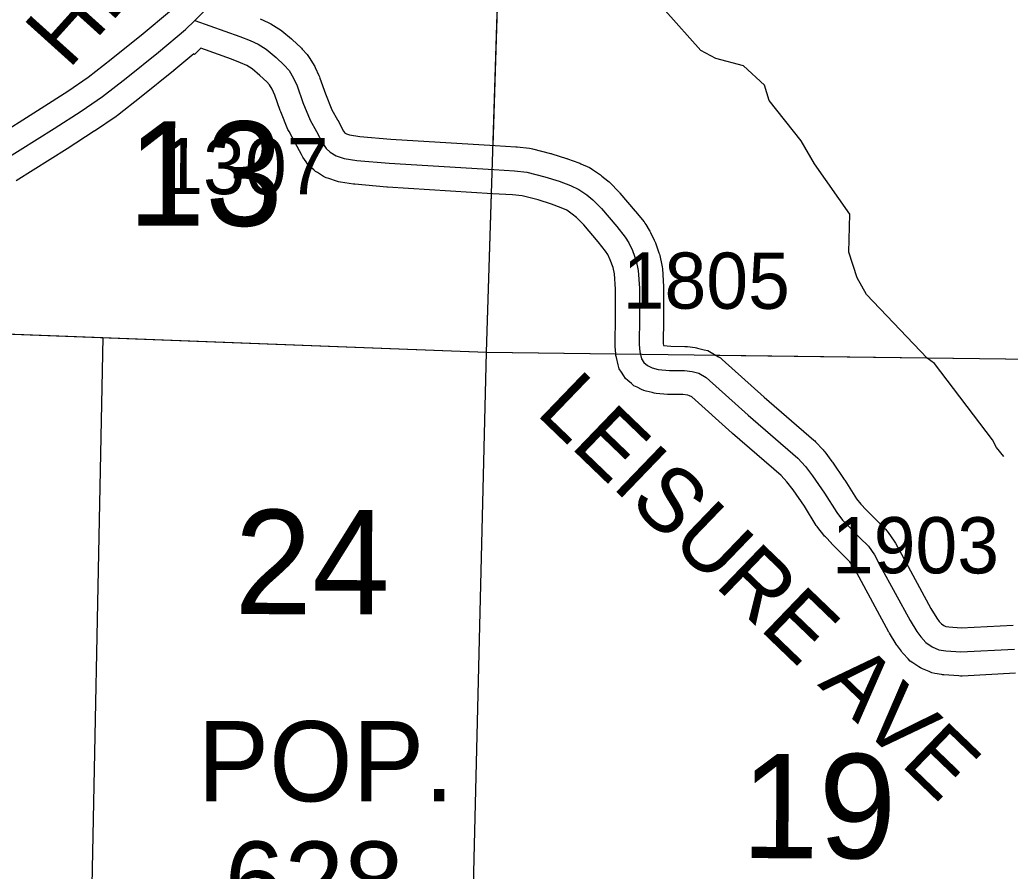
# Model space of a CAD drawing. Extents: x -132.8 to -73.3, y -60 to -26.
# Drawn here: x -122.216 to -120.982, y -42.009 to -40.948 of the extents above; entities that cross this region are included whole.
import ezdxf

# ---------------------------------------------------------------- set-up
doc = ezdxf.new("R2010")
doc.units = 0
for name, color, linetype in [('tdCoCorpBndry', 7, 'Continuous'), ('tdCoCorpPopTxt', 7, 'Continuous'), ('tdCoHydroRiver', 7, 'Continuous'), ('tdCoSecRdNmbr', 7, 'Continuous'), ('tdCoSecRdTxt', 7, 'Continuous'), ('tdCoSecRteBand', 7, 'Continuous'), ('tdCoSecRteCL', 7, 'Continuous'), ('tdCoSectLine', 7, 'Continuous'), ('tdCoSectLinePart', 7, 'Continuous'), ('tdCoSectNmbr', 7, 'Continuous'), ('tdCoSurfAsphalt', 7, 'Continuous'), ('tdCoSurfGravel', 7, 'Continuous'), ('tdCoTwpBndry', 7, 'Continuous'), ('tdCoTwpBndryShd', 7, 'Continuous')]:
    doc.layers.add(name, color=color, linetype=linetype)

msp = doc.modelspace()

# ---------------------------------------------------------------- linework, layer by layer
at = {"layer": 'tdCoCorpBndry'}
msp.add_lwpolyline([(-122.441, -41.3318), (-122.1125, -41.3443), (-122.1294, -42.1924), (-122.132, -42.3489), (-122.404, -42.3348)], dxfattribs=at)
at = {"layer": 'tdCoHydroRiver'}
for points in [[(-121.0043, -41.4717), (-121.0765, -41.3766), (-121.0858, -41.37), (-121.161, -41.2907), (-121.173, -41.2699), (-121.1832, -41.238), (-121.1819, -41.1907), (-121.226, -41.128), (-121.2426, -41.0992), (-121.2823, -41.0492), (-121.2881, -41.0301), (-121.3142, -41.0057), (-121.3487, -40.9969), (-121.3674, -40.9869), (-121.4118, -40.9368), (-121.4428, -40.917), (-121.4565, -40.8962), (-121.5924, -40.73), (-121.5969, -40.7204)], [(-120.99, -41.4927), (-120.9992, -41.4814), (-121.0043, -41.4717)]]:
    msp.add_lwpolyline(points, dxfattribs=at)
at = {"layer": 'tdCoSecRteBand'}
for points in [[(-122.2523, -41.0985), (-122.1891, -41.0586), (-122.1559, -41.0372), (-122.1304, -41.0199), (-122.1018, -40.9975), (-122.062, -40.9655), (-122.0294, -40.9382)], [(-121.9163, -40.9471), (-121.9062, -40.9518), (-121.9047, -40.9525), (-121.9032, -40.9534), (-121.8931, -40.9596), (-121.8912, -40.9608), (-121.8895, -40.9622), (-121.8774, -40.9723), (-121.8767, -40.9729), (-121.876, -40.9736), (-121.8659, -40.9832), (-121.865, -40.984), (-121.8642, -40.985), (-121.858, -40.9919), (-121.8561, -40.994), (-121.8546, -40.9965), (-121.8492, -41.0056), (-121.8484, -41.0068), (-121.8478, -41.0081), (-121.8432, -41.018), (-121.8424, -41.0195), (-121.8419, -41.021), (-121.8351, -41.0409), (-121.8269, -41.0605), (-121.82, -41.0732), (-121.8199, -41.0734), (-121.8198, -41.0736), (-121.8127, -41.0871), (-121.8115, -41.0889), (-121.8113, -41.0891), (-121.809, -41.0904), (-121.8049, -41.0918), (-121.7921, -41.0938), (-121.7535, -41.0973), (-121.6236, -41.1052), (-121.5978, -41.1067), (-121.5969, -41.1067), (-121.5961, -41.1068), (-121.581, -41.1085), (-121.579, -41.1088), (-121.5771, -41.1093), (-121.5547, -41.1149), (-121.5538, -41.1151), (-121.553, -41.1154), (-121.535, -41.1211), (-121.5344, -41.1213), (-121.5338, -41.1215), (-121.5195, -41.1267), (-121.5181, -41.1272), (-121.5168, -41.1278), (-121.5064, -41.1327), (-121.5043, -41.1338), (-121.5023, -41.1351), (-121.4926, -41.1418), (-121.4917, -41.1424), (-121.4909, -41.1431), (-121.4832, -41.1493), (-121.4819, -41.1504), (-121.4806, -41.1517), (-121.4698, -41.1628), (-121.469, -41.1635), (-121.4683, -41.1643), (-121.4493, -41.1868), (-121.4491, -41.187), (-121.4489, -41.1873), (-121.4383, -41.2003), (-121.4371, -41.2018), (-121.4361, -41.2034), (-121.4317, -41.2106), (-121.4309, -41.2119), (-121.4302, -41.2133), (-121.4255, -41.2229), (-121.4247, -41.2245), (-121.4242, -41.2262), (-121.4197, -41.239), (-121.4192, -41.2405), (-121.4188, -41.2421), (-121.4161, -41.254), (-121.4156, -41.2563), (-121.4154, -41.2587), (-121.4139, -41.2809), (-121.4139, -41.2819), (-121.4139, -41.2829), (-121.4139, -41.3265), (-121.4139, -41.3269), (-121.4139, -41.3273), (-121.4144, -41.3461), (-121.4144, -41.3519), (-121.4142, -41.3544), (-121.4049, -41.3552), (-121.3875, -41.3555), (-121.3857, -41.3555), (-121.384, -41.3557), (-121.3746, -41.3569), (-121.3731, -41.3571), (-121.3717, -41.3575), (-121.3633, -41.3595), (-121.3588, -41.3605), (-121.3548, -41.3629), (-121.3457, -41.3683), (-121.3432, -41.3698), (-121.341, -41.3717), (-121.2887, -41.4187), (-121.227, -41.472), (-121.2257, -41.4731), (-121.2246, -41.4743), (-121.2152, -41.4844), (-121.2142, -41.4856), (-121.2132, -41.4868), (-121.2043, -41.4986), (-121.204, -41.4991), (-121.2036, -41.4996), (-121.1889, -41.5211), (-121.1885, -41.5216), (-121.1881, -41.5222), (-121.1737, -41.5452), (-121.1683, -41.5521), (-121.1617, -41.5588), (-121.1481, -41.5727), (-121.1376, -41.5832), (-121.1357, -41.5851), (-121.1342, -41.5873), (-121.1268, -41.5979), (-121.1259, -41.5992), (-121.1251, -41.6007), (-121.1177, -41.6142), (-121.1176, -41.6143), (-121.1176, -41.6143), (-121.081, -41.682), (-121.0737, -41.694), (-121.0706, -41.6982), (-121.0678, -41.7012), (-121.065, -41.703), (-121.0622, -41.7043), (-121.0588, -41.7048), (-121.0433, -41.7061), (-120.9785, -41.7025)], [(-120.9755, -41.7624), (-121.042, -41.7661), (-121.044, -41.7662), (-121.046, -41.766), (-121.065, -41.7646), (-121.0664, -41.7644), (-121.0678, -41.7642), (-121.0762, -41.7627), (-121.0798, -41.7621), (-121.0831, -41.7606), (-121.0915, -41.7569), (-121.0938, -41.7559), (-121.0959, -41.7545), (-121.1037, -41.7494), (-121.1068, -41.7474), (-121.1093, -41.7447), (-121.1157, -41.7378), (-121.1168, -41.7366), (-121.1178, -41.7352), (-121.1227, -41.7286), (-121.1236, -41.7275), (-121.1243, -41.7263), (-121.1327, -41.7125), (-121.133, -41.7119), (-121.1334, -41.7112), (-121.1704, -41.6429), (-121.1769, -41.6309), (-121.1819, -41.6238), (-121.1906, -41.615), (-121.1907, -41.615), (-121.1908, -41.6149), (-121.2046, -41.6008), (-121.2047, -41.6007), (-121.2048, -41.6007), (-121.2124, -41.5928), (-121.2135, -41.5917), (-121.2144, -41.5905), (-121.2218, -41.5811), (-121.2228, -41.5798), (-121.2237, -41.5784), (-121.2386, -41.5546), (-121.2527, -41.5342), (-121.2603, -41.5241), (-121.2675, -41.5163), (-121.3281, -41.4639), (-121.3283, -41.4637), (-121.3285, -41.4635), (-121.3789, -41.4184), (-121.3815, -41.4168), (-121.3839, -41.4162), (-121.3901, -41.4154), (-121.4068, -41.4152), (-121.4079, -41.4152), (-121.409, -41.4151), (-121.4233, -41.4139), (-121.4258, -41.4136), (-121.4282, -41.413), (-121.4358, -41.411), (-121.4387, -41.4103), (-121.4413, -41.4091), (-121.447, -41.4063), (-121.4508, -41.4045), (-121.4539, -41.4017), (-121.4584, -41.3978), (-121.4613, -41.3952), (-121.4634, -41.392), (-121.4664, -41.3875), (-121.4693, -41.3832), (-121.4705, -41.3782), (-121.4727, -41.3693), (-121.4733, -41.3669), (-121.4735, -41.3645), (-121.4743, -41.3556), (-121.4744, -41.3544), (-121.4744, -41.3531), (-121.4744, -41.3457), (-121.4744, -41.3454), (-121.4744, -41.345), (-121.4739, -41.3261), (-121.4739, -41.2839), (-121.4751, -41.265), (-121.4769, -41.2571), (-121.4803, -41.2475), (-121.4835, -41.2409), (-121.4861, -41.2367), (-121.4953, -41.2253), (-121.5134, -41.2039), (-121.5223, -41.1949), (-121.5277, -41.1905), (-121.5344, -41.1858), (-121.5413, -41.1826), (-121.5536, -41.1781), (-121.5702, -41.1729), (-121.5899, -41.1679), (-121.6021, -41.1665), (-121.6271, -41.1651), (-121.6271, -41.1651), (-121.6272, -41.1651), (-121.7576, -41.1572), (-121.7581, -41.1572), (-121.7586, -41.1571), (-121.7986, -41.1534), (-121.7995, -41.1533), (-121.8003, -41.1532), (-121.8164, -41.1507), (-121.8188, -41.1504), (-121.8211, -41.1496), (-121.831, -41.1464), (-121.8343, -41.1453), (-121.8374, -41.1435), (-121.845, -41.1388), (-121.8473, -41.1373), (-121.8494, -41.1355), (-121.8543, -41.1311), (-121.857, -41.1286), (-121.8591, -41.1256), (-121.8633, -41.1195), (-121.8642, -41.118), (-121.865, -41.1165), (-121.8728, -41.1017), (-121.8803, -41.0878), (-121.8811, -41.0865), (-121.8817, -41.085), (-121.8908, -41.0631), (-121.8912, -41.0622), (-121.8915, -41.0613), (-121.8981, -41.0422), (-121.9014, -41.0351), (-121.9047, -41.0297), (-121.9081, -41.0258), (-121.9166, -41.0177), (-121.9263, -41.0097), (-121.933, -41.0055), (-121.9407, -41.002), (-121.9521, -40.9975), (-121.9902, -40.9838), (-121.9981, -40.9916), (-121.9988, -40.9909), (-122.0237, -41.0117), (-122.0239, -41.0119), (-122.0242, -41.0121), (-122.0644, -41.0444), (-122.0645, -41.0445), (-122.0647, -41.0446), (-122.0942, -41.0678), (-122.0951, -41.0685), (-122.0959, -41.0691), (-122.1226, -41.0871), (-122.1228, -41.0872), (-122.1231, -41.0874), (-122.1566, -41.1091), (-122.1568, -41.1092), (-122.1569, -41.1093), (-122.2203, -41.1492)]]:
    msp.add_lwpolyline(points, dxfattribs=at)
at = {"layer": 'tdCoSecRteCL'}
for points in [[(-121.9979, -40.9492), (-121.9796, -40.931), (-121.9431, -40.8906), (-121.9174, -40.8598), (-121.8975, -40.8348), (-121.8719, -40.8057), (-121.8518, -40.7828), (-121.8276, -40.7559), (-121.8058, -40.7263), (-121.7976, -40.7145), (-121.7866, -40.696), (-121.7772, -40.682), (-121.7667, -40.6657), (-121.7563, -40.6465), (-121.7482, -40.6315)], [(-122.2363, -41.1239), (-122.1729, -41.0839), (-122.1394, -41.0622), (-122.1127, -41.0442), (-122.0832, -41.021), (-122.043, -40.9887), (-122.0092, -40.9604), (-121.9979, -40.9492)], [(-121.9979, -40.9492), (-121.9415, -40.9694), (-121.929, -40.9744), (-121.9188, -40.979), (-121.9087, -40.9852), (-121.8966, -40.9953), (-121.8865, -41.0049), (-121.8804, -41.0118), (-121.8749, -41.021), (-121.8703, -41.0308), (-121.8631, -41.0515), (-121.854, -41.0735), (-121.8463, -41.0875), (-121.8384, -41.1026), (-121.8343, -41.1088), (-121.8293, -41.1132), (-121.8217, -41.1179), (-121.8118, -41.1211), (-121.7958, -41.1236), (-121.7558, -41.1273), (-121.6254, -41.1351), (-121.5995, -41.1366), (-121.5844, -41.1384), (-121.562, -41.144), (-121.544, -41.1497), (-121.5297, -41.1549), (-121.5193, -41.1598), (-121.5097, -41.1665), (-121.5021, -41.1726), (-121.4912, -41.1837), (-121.4722, -41.2062), (-121.4616, -41.2192), (-121.4572, -41.2264), (-121.4525, -41.236), (-121.4481, -41.2488), (-121.4454, -41.2607), (-121.4439, -41.2829), (-121.4439, -41.3265), (-121.4444, -41.3457), (-121.4444, -41.3531), (-121.4436, -41.362), (-121.4414, -41.3709), (-121.4385, -41.3753), (-121.434, -41.3793), (-121.4283, -41.382), (-121.4207, -41.384), (-121.4064, -41.3852), (-121.3879, -41.3855), (-121.3785, -41.3867), (-121.3701, -41.3887), (-121.361, -41.3941), (-121.3085, -41.4412), (-121.2466, -41.4947), (-121.2372, -41.5048), (-121.2283, -41.5166), (-121.2135, -41.5381), (-121.1983, -41.5625), (-121.1909, -41.5719), (-121.1832, -41.5798), (-121.1694, -41.5938), (-121.1588, -41.6044), (-121.1514, -41.615), (-121.144, -41.6286), (-121.107, -41.6969), (-121.0986, -41.7107), (-121.0937, -41.7174), (-121.0873, -41.7243), (-121.0794, -41.7295), (-121.071, -41.7332), (-121.0626, -41.7346), (-121.0436, -41.7361), (-120.9768, -41.7324)]]:
    msp.add_lwpolyline(points, dxfattribs=at)
at = {"layer": 'tdCoSectLine'}
for points in [[(-121.6344, -41.3624), (-121.6038, -40.3885)], [(-122.6291, -41.3247), (-121.6344, -41.3624)], [(-121.6589, -42.3688), (-121.6344, -41.3624)], [(-121.6344, -41.3624), (-120.6973, -41.3747)]]:
    msp.add_lwpolyline(points, dxfattribs=at)
at = {"layer": 'tdCoSectLinePart'}
for points in [[(-121.6263, -41.105), (-121.6126, -40.6669)], [(-121.6344, -41.3624), (-121.6282, -41.1655)], [(-122.1129, -41.3443), (-121.6344, -41.3624)], [(-121.6589, -42.3688), (-121.6344, -41.3624)], [(-121.6344, -41.3624), (-121.4739, -41.3645)], [(-121.3499, -41.3661), (-120.7239, -41.3743)]]:
    msp.add_lwpolyline(points, dxfattribs=at)
at = {"layer": 'tdCoSurfAsphalt'}
msp.add_lwpolyline([(-122.2363, -41.1239), (-122.1729, -41.0839), (-122.1394, -41.0622), (-122.1127, -41.0442), (-122.0832, -41.021), (-122.043, -40.9887), (-122.0092, -40.9604), (-121.9979, -40.9492), (-121.9796, -40.931)], dxfattribs=at)
at = {"layer": 'tdCoSurfGravel'}
for points in [[(-121.9979, -40.9492), (-121.9415, -40.9694), (-121.929, -40.9744), (-121.9188, -40.979), (-121.9087, -40.9852), (-121.8966, -40.9953), (-121.8865, -41.0049), (-121.8804, -41.0118), (-121.8749, -41.021), (-121.8703, -41.0308), (-121.8631, -41.0515), (-121.854, -41.0735), (-121.8463, -41.0875), (-121.8384, -41.1026), (-121.8343, -41.1088), (-121.8293, -41.1132), (-121.8217, -41.1179), (-121.8118, -41.1211), (-121.7958, -41.1236), (-121.7558, -41.1273), (-121.6254, -41.1351)], [(-121.6254, -41.1351), (-121.5995, -41.1366), (-121.5844, -41.1384), (-121.562, -41.144), (-121.544, -41.1497), (-121.5297, -41.1549), (-121.5193, -41.1598), (-121.5097, -41.1665), (-121.5021, -41.1726), (-121.4912, -41.1837), (-121.4722, -41.2062), (-121.4616, -41.2192), (-121.4572, -41.2264), (-121.4525, -41.236), (-121.4481, -41.2488), (-121.4454, -41.2607), (-121.4439, -41.2829), (-121.4439, -41.3265), (-121.4444, -41.3457), (-121.4444, -41.3531), (-121.4436, -41.362), (-121.4414, -41.3709), (-121.4385, -41.3753), (-121.434, -41.3793), (-121.4283, -41.382), (-121.4207, -41.384), (-121.4064, -41.3852), (-121.3879, -41.3855), (-121.3785, -41.3867), (-121.3701, -41.3887), (-121.361, -41.3941), (-121.3085, -41.4412), (-121.2466, -41.4947), (-121.2372, -41.5048), (-121.2283, -41.5166), (-121.2135, -41.5381), (-121.1983, -41.5625), (-121.1909, -41.5719), (-121.1832, -41.5798), (-121.1694, -41.5938), (-121.1588, -41.6044), (-121.1514, -41.615), (-121.144, -41.6286), (-121.107, -41.6969), (-121.0986, -41.7107), (-121.0937, -41.7174), (-121.0873, -41.7243), (-121.0794, -41.7295), (-121.071, -41.7332), (-121.0626, -41.7346), (-121.0436, -41.7361), (-120.9768, -41.7324)]]:
    msp.add_lwpolyline(points, dxfattribs=at)
at = {"layer": 'tdCoTwpBndry'}
for points in [[(-121.6263, -41.1051), (-121.6126, -40.6673)], [(-121.6623, -42.4843), (-121.6589, -42.3688), (-121.6344, -41.3624), (-121.6282, -41.165)]]:
    msp.add_lwpolyline(points, dxfattribs=at)
at = {"layer": 'tdCoTwpBndryShd'}
msp.add_lwpolyline([(-121.7221, -44.3617), (-121.6884, -43.3703), (-121.6589, -42.3688), (-121.6344, -41.3624), (-121.6038, -40.3885), (-121.5951, -39.3869), (-121.5447, -38.3793), (-121.5152, -37.3893), (-121.4844, -36.3817), (-121.4457, -35.3996), (-121.4178, -34.4045), (-121.3879, -33.4095), (-121.3677, -32.38)], dxfattribs=at)

# ---------------------------------------------------------------- texts
at = {"layer": 'tdCoCorpPopTxt'}
for s, p in [('POP.', (-121.9944, -41.9222)), ('628', (-121.9606, -42.0722))]:
    msp.add_text(s, height=0.1, dxfattribs=at).set_placement(p)
at = {"layer": 'tdCoSecRdNmbr'}
for s, rotation, p in [('1307', 359.9088, (-122.0396, -41.1656)), ('1805', 359.909, (-121.4649, -41.3083)), ('1903', 359.9091, (-121.2044, -41.6379))]:
    msp.add_text(s, height=0.07, rotation=rotation, dxfattribs=at).set_placement(p)
at = {"layer": 'tdCoSecRdTxt'}
for s, rotation, p in [('OLD LINCOLN', 47.9566, (-122.304, -41.0122)), ('HIGHWAY', 47.9566, (-122.155, -41.0112)), ('LEISURE AVE', 316.0855, (-121.5742, -41.439))]:
    msp.add_text(s, height=0.08, rotation=rotation, dxfattribs=at).set_placement(p)
at = {"layer": 'tdCoSectNmbr'}
for s, rotation, p in [('13', 359.9085, (-122.0815, -41.2049)), ('24', 359.9086, (-121.9485, -41.6889)), ('19', 359.9093, (-121.3175, -41.9929))]:
    msp.add_text(s, height=0.13, rotation=rotation, dxfattribs=at).set_placement(p)

doc.saveas('drawing.dxf')
